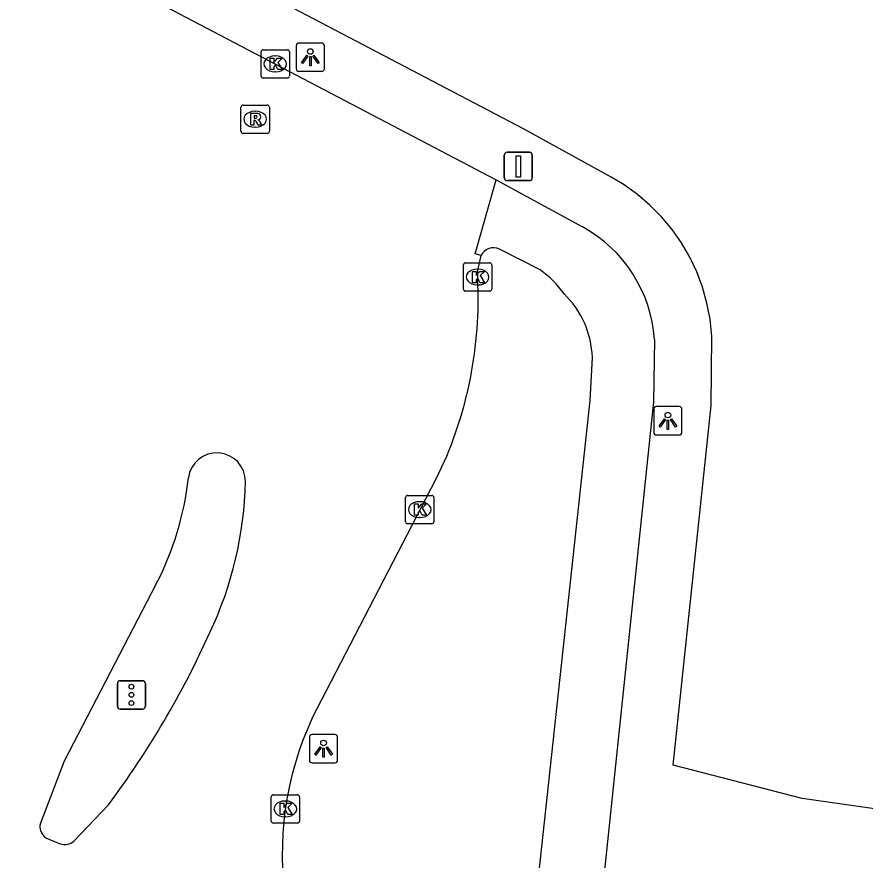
# Model space of a CAD drawing. Extents: x 156414 to 157775, y 382335 to 383765.
# Drawn here: x 157416.44 to 157446.37, y 382604.12 to 382633.85 of the extents above; entities that cross this region are included whole.
import ezdxf

# ---------------------------------------------------------------- set-up
doc = ezdxf.new("R2010")
doc.units = 0
for name, color, linetype in [('IMGEO_Fietspad_gesloten', 7, 'Continuous'), ('IMGEO_Grasland_agrarisch', 7, 'Continuous'), ('IMGEO_Kolk', 7, 'Continuous'), ('IMGEO_Lichtpunt', 7, 'Continuous'), ('IMGEO_Rijbaan_lokaal_gesloten', 7, 'Continuous'), ('IMGEO_Rioolput', 7, 'Continuous'), ('IMGEO_Verkeersbordpaal', 7, 'Continuous'), ('IMGEO_Verkeersregelinstallatiepaal', 7, 'Continuous')]:
    doc.layers.add(name, color=color, linetype=linetype)

msp = doc.modelspace()

# ---------------------------------------------------------------- linework, layer by layer
at = {"layer": 'IMGEO_Fietspad_gesloten'}
for points in [[(157433.35, 382628.11), (157436.399, 382626.444)], [(157434.898, 382624.927), (157433.47, 382625.662)], [(157438.933, 382622.479), (157438.905, 382620.272), (157436.924, 382601.397)], [(157434.379, 382600.245), (157434.858, 382603.605), (157436.661, 382620.325), (157436.746, 382621.844)]]:
    msp.add_lwpolyline(points, dxfattribs=at)
for centre, radius, start, end in [((157434.06, 382622.157), 4.883, 3.7784, 61.3862), ((157433.259, 382625.214), 0.495, 64.7113, 152.8952), ((157432.904, 382622.084), 3.473, 35.1089, 54.9588), ((157433.479, 382621.725), 3.269, 2.0924, 46.1222)]:
    msp.add_arc(centre, radius, start, end, dxfattribs=at)
at = {"layer": 'IMGEO_Grasland_agrarisch'}
msp.add_lwpolyline([(157475.741, 382610.692), (157459.212, 382606.83), (157454.285, 382606.021), (157448.594, 382605.649), (157444.152, 382606.291), (157439.601, 382607.458), (157440.933, 382620.153), (157440.964, 382622.576), (157440.898, 382623.189), (157440.787, 382623.757), (157440.63, 382624.315), (157440.426, 382624.857), (157440.178, 382625.38), (157439.887, 382625.881), (157439.555, 382626.355), (157439.184, 382626.801), (157438.777, 382627.213), (157438.338, 382627.59), (157437.868, 382627.929), (157437.409, 382628.205), (157434.308, 382629.9), (157379.894, 382658.405), (157379.992, 382660.887), (157377.029, 382671.342)], dxfattribs=at)
at = {"layer": 'IMGEO_Kolk'}
for p, q in [((157425.054, 382631.768), (157425.054, 382632.62)), ((157425.129, 382632.694), (157425.981, 382632.694)), ((157425.542, 382632.474), (157425.567, 382632.474)), ((157426.055, 382632.62), (157426.055, 382631.768)), ((157425.565, 382631.914), (157425.54, 382631.914)), ((157425.981, 382631.694), (157425.129, 382631.694)), ((157432.194, 382624.253), (157432.194, 382625.105)), ((157432.269, 382625.179), (157433.121, 382625.179)), ((157432.682, 382624.959), (157432.707, 382624.959)), ((157433.195, 382625.105), (157433.195, 382624.253)), ((157432.705, 382624.399), (157432.68, 382624.399)), ((157433.121, 382624.179), (157432.269, 382624.179)), ((157430.15, 382616.05), (157430.15, 382616.902)), ((157430.225, 382616.976), (157431.077, 382616.976)), ((157431.151, 382616.902), (157431.151, 382616.05)), ((157430.638, 382616.756), (157430.663, 382616.756)), ((157431.077, 382615.976), (157430.225, 382615.976)), ((157430.661, 382616.196), (157430.636, 382616.196)), ((157425.484, 382606.418), (157426.336, 382606.418)), ((157425.409, 382605.492), (157425.409, 382606.344)), ((157425.897, 382606.198), (157425.922, 382606.198)), ((157426.41, 382606.344), (157426.41, 382605.492)), ((157425.92, 382605.638), (157425.895, 382605.638)), ((157426.336, 382605.418), (157425.484, 382605.418))]:
    msp.add_line(p, q, dxfattribs=at)
for points in [[(157425.054, 382631.768), (157425.054, 382632.62)], [(157425.129, 382632.694), (157425.981, 382632.694)], [(157426.055, 382632.62), (157426.055, 382631.768)], [(157425.375, 382632.394), (157425.498, 382632.394), (157425.498, 382632.243), (157425.628, 382632.394), (157425.792, 382632.394), (157425.646, 382632.243), (157425.799, 382631.994), (157425.647, 382631.994), (157425.562, 382632.158), (157425.498, 382632.091), (157425.498, 382631.994), (157425.375, 382631.994), (157425.375, 382632.394)], [(157425.981, 382631.694), (157425.129, 382631.694)], [(157432.194, 382624.253), (157432.194, 382625.105)], [(157432.269, 382625.179), (157433.121, 382625.179)], [(157433.195, 382625.105), (157433.195, 382624.253)], [(157432.515, 382624.879), (157432.638, 382624.879), (157432.638, 382624.728), (157432.768, 382624.879), (157432.932, 382624.879), (157432.786, 382624.728), (157432.939, 382624.479), (157432.787, 382624.479), (157432.702, 382624.643), (157432.638, 382624.576), (157432.638, 382624.479), (157432.515, 382624.479), (157432.515, 382624.879)], [(157433.121, 382624.179), (157432.269, 382624.179)], [(157430.15, 382616.05), (157430.15, 382616.902)], [(157430.225, 382616.976), (157431.077, 382616.976)], [(157431.151, 382616.902), (157431.151, 382616.05)], [(157430.471, 382616.676), (157430.594, 382616.676), (157430.594, 382616.525), (157430.724, 382616.676), (157430.888, 382616.676), (157430.742, 382616.525), (157430.895, 382616.276), (157430.743, 382616.276), (157430.658, 382616.44), (157430.594, 382616.373), (157430.594, 382616.276), (157430.471, 382616.276), (157430.471, 382616.676)], [(157431.077, 382615.976), (157430.225, 382615.976)], [(157425.484, 382606.418), (157426.336, 382606.418)], [(157425.409, 382605.492), (157425.409, 382606.344)], [(157425.73, 382606.118), (157425.853, 382606.118), (157425.853, 382605.967), (157425.983, 382606.118), (157426.147, 382606.118), (157426.001, 382605.967), (157426.154, 382605.718), (157426.002, 382605.718), (157425.917, 382605.882), (157425.853, 382605.815), (157425.853, 382605.718), (157425.73, 382605.718), (157425.73, 382606.118)], [(157426.41, 382606.344), (157426.41, 382605.492)], [(157426.336, 382605.418), (157425.484, 382605.418)]]:
    msp.add_lwpolyline(points, dxfattribs=at)
for centre, start, end in [((157425.131, 382632.618), 91.552, 178.448), ((157425.131, 382632.618), 91.552, 178.448), ((157425.979, 382632.618), 1.552, 88.448), ((157425.979, 382632.618), 1.552, 88.448), ((157425.131, 382631.77), 181.552, 268.448), ((157425.131, 382631.77), 181.552, 268.448), ((157425.979, 382631.77), 271.552, 358.448), ((157425.979, 382631.77), 271.552, 358.448), ((157432.271, 382625.103), 91.552, 178.448), ((157432.271, 382625.103), 91.552, 178.448), ((157433.119, 382625.103), 1.552, 88.448), ((157433.119, 382625.103), 1.552, 88.448), ((157432.271, 382624.255), 181.552, 268.448), ((157432.271, 382624.255), 181.552, 268.448), ((157433.119, 382624.255), 271.552, 358.448), ((157433.119, 382624.255), 271.552, 358.448), ((157430.227, 382616.9), 91.552, 178.448), ((157430.227, 382616.9), 91.552, 178.448), ((157431.075, 382616.9), 1.552, 88.448), ((157431.075, 382616.9), 1.552, 88.448), ((157430.227, 382616.052), 181.552, 268.448), ((157430.227, 382616.052), 181.552, 268.448), ((157431.075, 382616.052), 271.552, 358.448), ((157431.075, 382616.052), 271.552, 358.448), ((157425.486, 382606.342), 91.552, 178.448), ((157425.486, 382606.342), 91.552, 178.448), ((157426.334, 382606.342), 1.552, 88.448), ((157426.334, 382606.342), 1.552, 88.448), ((157425.486, 382605.494), 181.552, 268.448), ((157425.486, 382605.494), 181.552, 268.448), ((157426.334, 382605.494), 271.552, 358.448), ((157426.334, 382605.494), 271.552, 358.448)]:
    msp.add_arc(centre, 0.0765, start, end, dxfattribs=at)
for centre, major_axis, ratio, start_param, end_param in [((157425.541, 382632.194), (-0.387, 0.002), 0.722429, 4.712389, 7.853982), ((157425.566, 382632.194), (-0.39, 0.002), 0.717154, 1.570796, 4.712389), ((157432.681, 382624.679), (-0.387, 0.002), 0.722429, 4.712389, 7.853982), ((157432.706, 382624.679), (-0.39, 0.002), 0.717154, 1.570796, 4.712389), ((157430.637, 382616.476), (-0.387, 0.002), 0.722429, 4.712389, 7.853982), ((157430.662, 382616.476), (-0.39, 0.002), 0.717154, 1.570796, 4.712389), ((157425.896, 382605.918), (-0.387, 0.002), 0.722429, 4.712389, 7.853982), ((157425.921, 382605.918), (-0.39, 0.002), 0.717154, 1.570796, 4.712389)]:
    msp.add_ellipse(centre, major_axis=major_axis, ratio=ratio, start_param=start_param, end_param=end_param, dxfattribs=at)
at = {"layer": 'IMGEO_Lichtpunt'}
for p, q in [((157426.292, 382632.834), (157426.292, 382632.027)), ((157426.292, 382632.834), (157426.292, 382632.027)), ((157427.194, 382632.929), (157426.386, 382632.929)), ((157427.194, 382632.929), (157426.386, 382632.929)), ((157427.288, 382632.027), (157427.288, 382632.834)), ((157427.288, 382632.027), (157427.288, 382632.834)), ((157426.386, 382631.933), (157427.194, 382631.933)), ((157426.386, 382631.933), (157427.194, 382631.933)), ((157438.91, 382620.012), (157438.91, 382619.205)), ((157438.91, 382620.012), (157438.91, 382619.205)), ((157439.812, 382620.107), (157439.004, 382620.107)), ((157439.812, 382620.107), (157439.004, 382620.107)), ((157439.906, 382619.205), (157439.906, 382620.012)), ((157439.906, 382619.205), (157439.906, 382620.012)), ((157439.004, 382619.111), (157439.812, 382619.111)), ((157439.004, 382619.111), (157439.812, 382619.111)), ((157427.661, 382608.542), (157426.853, 382608.542)), ((157427.661, 382608.542), (157426.853, 382608.542)), ((157426.759, 382608.447), (157426.759, 382607.64)), ((157426.759, 382608.447), (157426.759, 382607.64)), ((157427.755, 382607.64), (157427.755, 382608.447)), ((157427.755, 382607.64), (157427.755, 382608.447)), ((157426.853, 382607.546), (157427.661, 382607.546)), ((157426.853, 382607.546), (157427.661, 382607.546))]:
    msp.add_line(p, q, dxfattribs=at)
for points in [[(157426.666, 382632.498), (157426.705, 382632.47), (157426.517, 382632.208), (157426.479, 382632.235), (157426.666, 382632.498)], [(157426.768, 382632.45), (157426.815, 382632.45), (157426.815, 382632.128), (157426.768, 382632.128), (157426.768, 382632.45)], [(157426.878, 382632.47), (157426.916, 382632.497), (157427.103, 382632.235), (157427.064, 382632.207), (157426.878, 382632.47)], [(157439.284, 382619.676), (157439.323, 382619.648), (157439.135, 382619.386), (157439.097, 382619.413), (157439.284, 382619.676)], [(157439.386, 382619.628), (157439.433, 382619.628), (157439.433, 382619.306), (157439.386, 382619.306), (157439.386, 382619.628)], [(157439.496, 382619.648), (157439.534, 382619.675), (157439.721, 382619.413), (157439.682, 382619.385), (157439.496, 382619.648)], [(157427.133, 382608.111), (157427.172, 382608.083), (157426.984, 382607.821), (157426.946, 382607.848), (157427.133, 382608.111)], [(157427.235, 382608.063), (157427.282, 382608.063), (157427.282, 382607.741), (157427.235, 382607.741), (157427.235, 382608.063)], [(157427.345, 382608.083), (157427.383, 382608.11), (157427.57, 382607.848), (157427.531, 382607.82), (157427.345, 382608.083)]]:
    msp.add_lwpolyline(points, dxfattribs=at)
for centre in [(157426.791, 382632.632), (157439.409, 382619.81), (157427.258, 382608.245)]:
    msp.add_circle(centre, 0.0994, dxfattribs=at)
for centre, start, end in [((157426.386, 382632.834), 90, 180), ((157426.386, 382632.834), 90, 180), ((157427.194, 382632.834), 0, 90), ((157427.194, 382632.834), 0, 90), ((157426.386, 382632.027), 180, 270), ((157426.386, 382632.027), 180, 270), ((157427.194, 382632.027), 270, 0), ((157427.194, 382632.027), 270, 360), ((157439.004, 382620.012), 90, 180), ((157439.004, 382620.012), 90, 180), ((157439.812, 382620.012), 0, 90), ((157439.812, 382620.012), 0, 90), ((157439.004, 382619.205), 180, 270), ((157439.004, 382619.205), 180, 270), ((157439.812, 382619.205), 270, 0), ((157439.812, 382619.205), 270, 360), ((157426.853, 382608.447), 90, 180), ((157426.853, 382608.447), 90, 180), ((157427.661, 382608.447), 0, 90), ((157427.661, 382608.447), 0, 90), ((157426.853, 382607.64), 180, 270), ((157426.853, 382607.64), 180, 270), ((157427.661, 382607.64), 270, 0), ((157427.661, 382607.64), 270, 360)]:
    msp.add_arc(centre, 0.0946, start, end, dxfattribs=at)
at = {"layer": 'IMGEO_Rijbaan_lokaal_gesloten'}
for points in [[(157378.488, 382656.985), (157379.078, 382656.541), (157433.35, 382628.11)], [(157432.818, 382625.44), (157432.604, 382625.498), (157433.35, 382628.11)], [(157432.704, 382624.397), (157432.702, 382624.912), (157432.818, 382625.44)], [(157426.859, 382609.124), (157431.235, 382617.556)], [(157421.356, 382613.853), (157418.106, 382607.599), (157417.266, 382605.422)], [(157418.45, 382604.784), (157419.666, 382606.065)], [(157417.561, 382604.852), (157417.968, 382604.688)]]:
    msp.add_lwpolyline(points, dxfattribs=at)
for centre, radius, start, end in [((157418.435, 382623.883), 14.278, 333.6978, 2.0635), ((157423.49, 382617.465), 1.011, 359.9486, 172.5516), ((157411.862, 382618.764), 10.689, 332.6484, 353.7258), ((157411.548, 382617.714), 12.955, 334.5065, 358.8938), ((157393.944, 382625.301), 32.119, 323.2103, 335.8075), ((157437.149, 382604.334), 11.35, 155.038, 189.0484), ((157417.715, 382605.293), 0.467, 163.9394, 207.3498), ((157417.716, 382605.294), 0.468, 207.4829, 250.7385), ((157418.123, 382605.161), 0.498, 251.814, 281.4266), ((157418.121, 382605.17), 0.507, 281.4844, 310.4331)]:
    msp.add_arc(centre, radius, start, end, dxfattribs=at)
at = {"layer": 'IMGEO_Rioolput'}
for p, q in [((157424.344, 382629.817), (157424.344, 382630.669)), ((157424.419, 382630.743), (157425.271, 382630.743)), ((157425.345, 382630.669), (157425.345, 382629.817)), ((157424.832, 382630.523), (157424.857, 382630.523)), ((157425.271, 382629.743), (157424.419, 382629.743)), ((157424.855, 382629.963), (157424.83, 382629.963))]:
    msp.add_line(p, q, dxfattribs=at)
for points in [[(157424.344, 382629.817), (157424.344, 382630.669)], [(157424.419, 382630.743), (157425.271, 382630.743)], [(157425.345, 382630.669), (157425.345, 382629.817)], [(157424.933, 382630.441), (157424.681, 382630.443), (157424.681, 382630.043)], [(157424.859, 382630.362), (157424.805, 382630.362), (157424.805, 382630.281)], [(157424.681, 382630.043), (157424.805, 382630.043), (157424.805, 382630.205), (157424.816, 382630.205)], [(157424.805, 382630.281), (157424.857, 382630.281)], [(157424.863, 382630.176), (157424.934, 382630.043), (157425.074, 382630.043), (157425.009, 382630.169)], [(157425.271, 382629.743), (157424.419, 382629.743)]]:
    msp.add_lwpolyline(points, dxfattribs=at)
for centre, radius, start, end in [((157424.421, 382630.667), 0.0765, 91.552, 178.448), ((157424.421, 382630.667), 0.0765, 91.552, 178.448), ((157425.269, 382630.667), 0.0765, 1.552, 88.448), ((157425.269, 382630.667), 0.0765, 1.552, 88.448), ((157424.865, 382630.266), 0.0964, 77.0061, 93.1865), ((157424.879, 382630.323), 0.0378, 276.6634, 79.6772), ((157424.932, 382630.331), 0.109, 350.3612, 89.416), ((157424.93, 382630.331), 0.112, 277.5842, 350.9817), ((157424.815, 382630.152), 0.0533, 26.0293, 88.6989), ((157424.841, 382630.47), 0.19, 274.7715, 282.9687), ((157424.914, 382630.116), 0.108, 29.5134, 73.7905), ((157424.421, 382629.819), 0.0765, 181.552, 268.448), ((157424.421, 382629.819), 0.0765, 181.552, 268.448), ((157425.269, 382629.819), 0.0765, 271.552, 358.448), ((157425.269, 382629.819), 0.0765, 271.552, 358.448)]:
    msp.add_arc(centre, radius, start, end, dxfattribs=at)
for centre, major_axis, ratio, start_param, end_param in [((157424.831, 382630.243), (-0.387, 0.002), 0.722429, 4.712389, 7.853982), ((157424.856, 382630.243), (-0.39, 0.002), 0.717154, 1.570796, 4.712389)]:
    msp.add_ellipse(centre, major_axis=major_axis, ratio=ratio, start_param=start_param, end_param=end_param, dxfattribs=at)
at = {"layer": 'IMGEO_Verkeersbordpaal'}
for p, q in [((157433.633, 382628.177), (157433.633, 382628.977)), ((157433.633, 382628.977), (157433.633, 382628.177)), ((157433.733, 382629.077), (157434.523, 382629.077)), ((157434.523, 382629.077), (157433.733, 382629.077)), ((157434.623, 382628.977), (157434.623, 382628.177)), ((157434.623, 382628.177), (157434.623, 382628.977)), ((157434.523, 382628.077), (157433.733, 382628.077)), ((157433.733, 382628.077), (157434.523, 382628.077))]:
    msp.add_line(p, q, dxfattribs=at)
msp.add_lwpolyline([(157434.053, 382628.952), (157434.203, 382628.952), (157434.203, 382628.202), (157434.053, 382628.202), (157434.053, 382628.952)], dxfattribs=at)
for centre, start, end in [((157433.733, 382628.977), 90, 180), ((157433.733, 382628.977), 90, 180), ((157434.523, 382628.977), 0, 90), ((157434.523, 382628.977), 360, 90), ((157433.733, 382628.177), 180, 270), ((157433.733, 382628.177), 180, 270), ((157434.523, 382628.177), 270, 0), ((157434.523, 382628.177), 270, 0)]:
    msp.add_arc(centre, 0.1, start, end, dxfattribs=at)
at = {"layer": 'IMGEO_Verkeersregelinstallatiepaal'}
for p, q in [((157419.983, 382609.542), (157419.983, 382610.342)), ((157419.983, 382610.342), (157419.983, 382609.542)), ((157420.083, 382610.442), (157420.873, 382610.442)), ((157420.873, 382610.442), (157420.083, 382610.442)), ((157420.973, 382610.342), (157420.973, 382609.542)), ((157420.973, 382609.542), (157420.973, 382610.342)), ((157420.873, 382609.442), (157420.083, 382609.442)), ((157420.083, 382609.442), (157420.873, 382609.442))]:
    msp.add_line(p, q, dxfattribs=at)
for centre in [(157420.478, 382610.232), (157420.478, 382609.942), (157420.478, 382609.652)]:
    msp.add_circle(centre, 0.085, dxfattribs=at)
for centre, start, end in [((157420.083, 382610.342), 90, 180), ((157420.083, 382610.342), 90, 180), ((157420.873, 382610.342), 0, 90), ((157420.873, 382610.342), 360, 90), ((157420.083, 382609.542), 180, 270), ((157420.083, 382609.542), 180, 270), ((157420.873, 382609.542), 270, 0), ((157420.873, 382609.542), 270, 0)]:
    msp.add_arc(centre, 0.1, start, end, dxfattribs=at)

doc.saveas('drawing.dxf')
